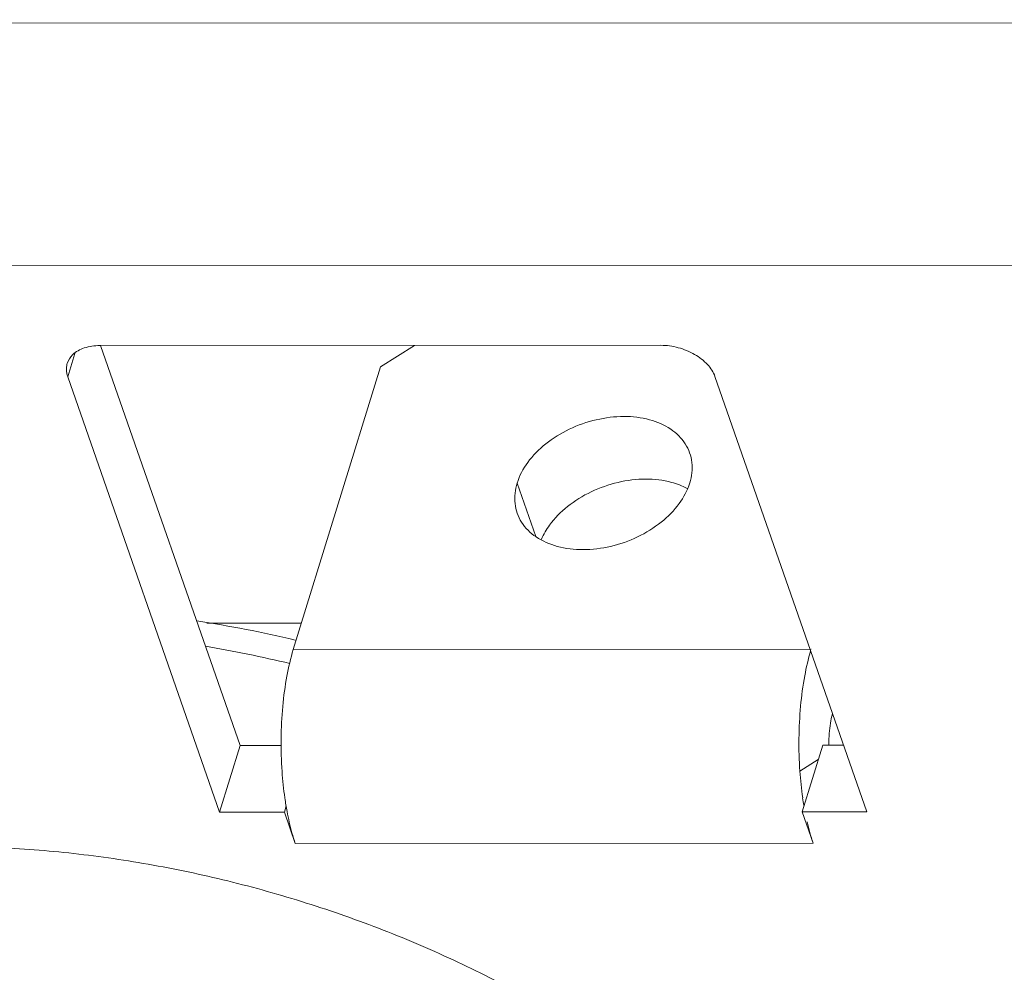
# Model space of a CAD drawing. Header units: millimetres. Extents: x -473 to 23648, y -382 to 1866.
# Tile 322 of 607: x 8190 to 8212, y 480 to 500. Entities that reach past the tile are written whole.
import ezdxf

# ---------------------------------------------------------------- set-up
doc = ezdxf.new("R2010")
doc.units = ezdxf.units.MM
doc.header["$LTSCALE"] = 80
doc.layers.get('0').update_dxf_attribs({"linetype": 'CONTINUOUS'})
for name, color, linetype in [('02___PRT_ALL_AXES', 7, 'CONTINUOUS'), ('20_ALL_FEATURES', 7, 'CONTINUOUS'), ('_BLACK_HOLE', 7, 'CONTINUOUS')]:
    doc.layers.add(name, color=color, linetype=linetype)

msp = doc.modelspace()

# ---------------------------------------------------------------- linework, layer by layer
at = {"color": 0, "linetype": 'Continuous', "lineweight": 0}
for p, q in [((8204.044, 493.272), (8191.764, 493.266)), ((8191.775, 493.27), (8194.833, 484.513)), ((8198.65, 493.269), (8197.904, 492.804)), ((8191.059, 492.58), (8191.217, 493.095)), ((8195.996, 486.613), (8197.904, 492.804)), ((8191.059, 492.58), (8194.385, 483.057)), ((8208.554, 483.064), (8205.228, 492.587)), ((8207.332, 486.619), (8195.996, 486.613)), ((8194.385, 483.057), (8194.833, 484.513)), ((8194.833, 484.513), (8195.735, 484.514)), ((8207.137, 483.063), (8207.586, 484.52)), ((8207.586, 484.52), (8208.046, 484.52)), ((8207.087, 483.952), (8207.49, 484.208)), ((8194.385, 483.057), (8195.802, 483.057)), ((8195.802, 483.057), (8195.843, 483.193)), ((8196.041, 482.372), (8195.802, 483.057)), ((8207.137, 483.063), (8208.554, 483.064)), ((8207.377, 482.378), (8207.137, 483.063)), ((8207.377, 482.378), (8196.041, 482.372))]:
    msp.add_line(p, q, dxfattribs=at)
for centre, radius, start, end in [((8190.063, 461.694), 25.829, 76.6291, 81.4918), ((8189.672, 460.425), 26.627, 76.4227, 80.4753), ((8203.749, 484.488), 8.016, 183.8697, 188.0446), ((8215.085, 484.493), 8.016, 183.8697, 188.0446), ((8202.52, 484.317), 6.775, 188.0677, 190.62), ((8214.097, 484.36), 7.02, 188.0912, 189.5279), ((8201.653, 484.156), 5.894, 190.6335, 192.9506)]:
    msp.add_arc(centre, radius, start, end, dxfattribs=at)
for points, knots in [([(8191.048, 492.875), (8191.07, 492.946), (8191.168, 493.099), (8191.432, 493.238), (8191.648, 493.266), (8191.764, 493.266)], [0, 0, 0, 0, 0.2241155, 0.5189439, 0.8661977, 0.8661977, 0.8661977, 0.8661977]), ([(8204.044, 493.272), (8204.172, 493.272), (8204.43, 493.235), (8204.782, 493.091), (8205.066, 492.876), (8205.194, 492.685), (8205.228, 492.587)], [0, 0, 0, 0, 0.383256, 0.771094, 1.130417, 1.43937, 1.43937, 1.43937, 1.43937]), ([(8191.059, 492.58), (8191.03, 492.663), (8191.018, 492.769), (8191.044, 492.864), (8191.048, 492.875)], [0, 0, 0, 0, 0.2629675, 0.2962613, 0.2962613, 0.2962613, 0.2962613]), ([(8195.996, 486.613), (8195.938, 486.423), (8195.842, 486.012), (8195.756, 485.358), (8195.721, 484.66), (8195.734, 484.185), (8195.751, 483.947)], [0, 0, 0, 0, 0.595291, 1.264237, 1.974519, 2.68998, 2.68998, 2.68998, 2.68998]), ([(8207.322, 486.586), (8207.269, 486.407), (8207.177, 486.006), (8207.092, 485.364), (8207.057, 484.666), (8207.07, 484.19), (8207.087, 483.952)], [0, 0, 0, 0, 0.561743, 1.230688, 1.940971, 2.656432, 2.656432, 2.656432, 2.656432]), ([(8207.801, 485.216), (8207.786, 485.163), (8207.758, 485.037), (8207.731, 484.83), (8207.722, 484.652), (8207.722, 484.548), (8207.722, 484.524)], [0, 0, 0, 0, 0.1648472, 0.387829, 0.6245898, 0.6988001, 0.6988001, 0.6988001, 0.6988001]), ([(8209.404, 470.215), (8209.258, 470.633), (8208.905, 471.469), (8208.222, 472.681), (8207.38, 473.866), (8206.39, 475.014), (8205.26, 476.112), (8204.003, 477.149), (8202.63, 478.115), (8201.157, 479), (8199.599, 479.796), (8197.97, 480.494), (8196.287, 481.086), (8194.569, 481.568), (8192.831, 481.934), (8191.093, 482.181), (8189.371, 482.305), (8187.683, 482.305), (8186.047, 482.183), (8184.478, 481.938), (8182.993, 481.573), (8181.607, 481.091), (8180.334, 480.497), (8179.186, 479.798), (8178.176, 478.998), (8177.315, 478.106), (8176.613, 477.131), (8176.145, 476.218), (8175.933, 475.629), (8175.864, 475.405)], [0, 0, 0, 0, 1.326507, 2.714465, 4.166093, 5.680888, 7.255976, 8.886462, 10.565773, 12.285974, 14.038059, 15.812233, 17.598172, 19.385273, 21.162908, 22.920672, 24.648631, 26.337585, 27.979339, 29.566998, 31.095272, 32.560816, 33.96258, 35.302159, 36.584109, 37.816138, 39.009078, 40.176516, 40.882261, 40.882261, 40.882261, 40.882261])]:
    msp.add_open_spline(points, degree=3, knots=knots, dxfattribs=at)
for points in [[(8195.909, 482.835), (8195.945, 482.679), (8195.988, 482.524), (8196.041, 482.372)], [(8207.245, 482.841), (8207.281, 482.684), (8207.324, 482.529), (8207.377, 482.378)]]:
    msp.add_open_spline(points, degree=3, dxfattribs=at)
at = {"layer": '02___PRT_ALL_AXES', "color": 0, "linetype": 'Continuous', "lineweight": 0}
msp.add_line((8200.897, 490.257), (8201.306, 489.085), dxfattribs=at)
for points, knots in [([(8204.674, 490.917), (8204.65, 490.986), (8204.552, 491.19), (8204.261, 491.473), (8203.784, 491.674), (8203.22, 491.738), (8202.619, 491.663), (8202.035, 491.458), (8201.519, 491.141), (8201.12, 490.74), (8200.947, 490.418), (8200.897, 490.257)], [0, 0, 0, 0, 0.219606, 0.672684, 1.179631, 1.745954, 2.355967, 2.981704, 3.591289, 4.156866, 4.66298, 4.66298, 4.66298, 4.66298]), ([(8204.676, 490.259), (8204.72, 490.403), (8204.748, 490.632), (8204.698, 490.85), (8204.674, 490.917)], [0, 0, 0, 0, 0.4525013, 0.66609, 0.66609, 0.66609, 0.66609]), ([(8200.897, 490.257), (8200.853, 490.113), (8200.825, 489.884), (8200.875, 489.666), (8200.899, 489.598)], [0, 0, 0, 0, 0.4525013, 0.66609, 0.66609, 0.66609, 0.66609]), ([(8200.899, 489.598), (8200.923, 489.529), (8201.021, 489.325), (8201.312, 489.043), (8201.789, 488.842), (8202.353, 488.778), (8202.954, 488.852), (8203.538, 489.057), (8204.054, 489.375), (8204.453, 489.776), (8204.626, 490.097), (8204.676, 490.259)], [0, 0, 0, 0, 0.219606, 0.672684, 1.179631, 1.745954, 2.355967, 2.981704, 3.591289, 4.156866, 4.66298, 4.66298, 4.66298, 4.66298]), ([(8204.276, 490.273), (8204.094, 490.323), (8203.699, 490.368), (8203.098, 490.293), (8202.513, 490.088), (8201.998, 489.771), (8201.633, 489.404), (8201.475, 489.136), (8201.428, 489.027)], [0, 0, 0, 0, 0.566323, 1.176336, 1.802073, 2.411658, 2.977234, 3.334962, 3.334962, 3.334962, 3.334962])]:
    msp.add_open_spline(points, degree=3, knots=knots, dxfattribs=at)
msp.add_open_spline([(8204.616, 490.141), (8204.508, 490.198), (8204.393, 490.241), (8204.276, 490.273)], degree=3, dxfattribs=at)
at = {"layer": '20_ALL_FEATURES', "color": 0, "linetype": 'Continuous', "lineweight": 0}
for p, q in [((8318.271, 495.075), (8170.528, 495)), ((8196.175, 487.192), (8194.101, 487.191))]:
    msp.add_line(p, q, dxfattribs=at)
at = {"layer": '_BLACK_HOLE', "color": 0, "linetype": 'Continuous', "lineweight": 0}
msp.add_line((8346.151, 500.397), (8139.13, 500.293), dxfattribs=at)

doc.saveas('drawing.dxf')
